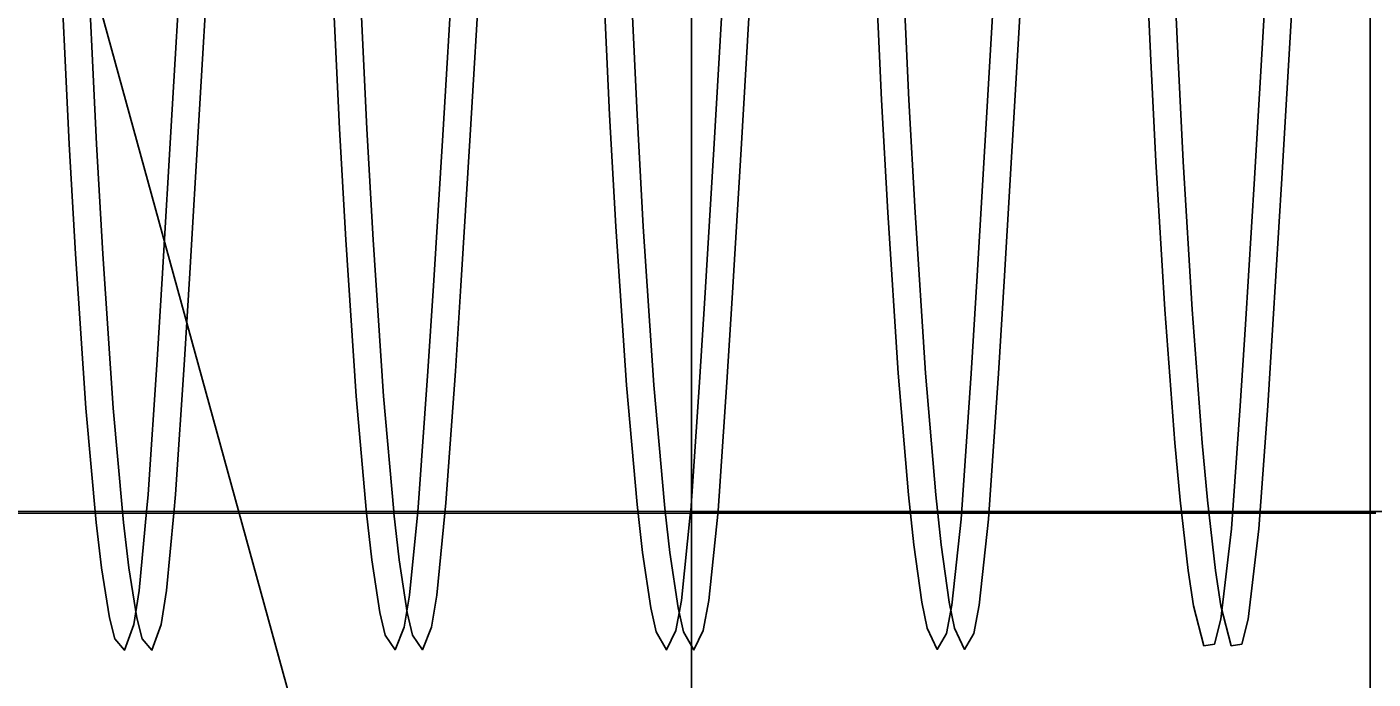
# Model space of a CAD drawing. Extents: x 1312564.2 to 1312581.5, y 1207298.4 to 1207352.6.
# Drawn here: x 1312566.71427 to 1312566.7304, y 1207331.63317 to 1207331.64098 of the extents above; entities that cross this region are included whole.
import ezdxf

# ---------------------------------------------------------------- set-up
doc = ezdxf.new("R2010")
doc.units = 0
for name, color, linetype in [('Level 22', 7, 'Continuous'), ('Level 3', 7, 'Continuous'), ('Level 62', 7, 'Continuous'), ('Level 8', 7, 'Continuous')]:
    doc.layers.add(name, color=color, linetype=linetype)

msp = doc.modelspace()

# ---------------------------------------------------------------- linework, layer by layer
at = {"layer": 'Level 22'}
for p, q in [((1312566.722229, 1207331.640173), (1312566.722229, 1207331.64015)), ((1312566.722229, 1207331.64015), (1312566.722229, 1207331.64013)), ((1312566.730362, 1207331.640147), (1312566.730362, 1207331.640172)), ((1312566.730362, 1207331.640129), (1312566.730362, 1207331.640147)), ((1312566.722229, 1207331.637421), (1312566.722229, 1207331.63732)), ((1312566.730362, 1207331.637319), (1312566.730362, 1207331.637406)), ((1312566.722229, 1207331.636526), (1312566.722229, 1207331.636577)), ((1312566.730362, 1207331.63657), (1312566.730362, 1207331.636526)), ((1312566.722229, 1207331.636143), (1312566.722229, 1207331.636032)), ((1312566.730362, 1207331.63603), (1312566.730362, 1207331.636126)), ((1312566.722229, 1207331.635778), (1312566.722229, 1207331.635932)), ((1312566.730362, 1207331.635912), (1312566.730362, 1207331.635779)), ((1312566.722229, 1207331.635678), (1312566.722229, 1207331.635603)), ((1312566.730362, 1207331.6356), (1312566.730362, 1207331.635665)), ((1312566.722229, 1207331.6356), (1312566.722229, 1207331.635629)), ((1312566.730362, 1207331.635627), (1312566.730362, 1207331.635601)), ((1312566.722229, 1207331.635273), (1312566.722229, 1207331.63531)), ((1312566.722229, 1207331.635304), (1312566.722229, 1207331.635302)), ((1312566.730362, 1207331.63531), (1312566.730362, 1207331.635278)), ((1312566.730362, 1207331.635302), (1312566.730362, 1207331.635303)), ((1312566.722229, 1207331.635157), (1312566.713425, 1207331.635157)), ((1312566.730362, 1207331.635178), (1312566.722229, 1207331.635178)), ((1312566.730362, 1207331.635158), (1312566.722229, 1207331.635157)), ((1312566.730673, 1207331.635178), (1312566.730362, 1207331.635178)), ((1312566.730429, 1207331.635158), (1312566.730362, 1207331.635158))]:
    msp.add_line(p, q, dxfattribs=at)
for points in [[(1312566.72223, 1207331.640654), (1312566.72223, 1207331.641127), (1312566.72223, 1207331.64142), (1312566.72223, 1207331.641651), (1312566.72223, 1207331.641701)], [(1312566.730362, 1207331.641701), (1312566.730362, 1207331.641658), (1312566.730362, 1207331.641458), (1312566.730362, 1207331.641182), (1312566.730362, 1207331.641126), (1312566.730362, 1207331.640887), (1312566.730362, 1207331.640589)], [(1312566.72223, 1207331.641286), (1312566.72223, 1207331.641185), (1312566.72223, 1207331.64073), (1312566.722229, 1207331.640173)], [(1312566.730362, 1207331.640172), (1312566.730362, 1207331.640576), (1312566.730362, 1207331.640655), (1312566.730362, 1207331.641285)], [(1312566.722229, 1207331.640175), (1312566.722229, 1207331.640407), (1312566.72223, 1207331.640654)], [(1312566.730362, 1207331.640589), (1312566.730362, 1207331.640576), (1312566.730362, 1207331.640237), (1312566.730362, 1207331.640175)], [(1312566.722229, 1207331.636936), (1312566.722229, 1207331.637287), (1312566.722229, 1207331.63732), (1312566.722229, 1207331.637421), (1312566.722229, 1207331.637539), (1312566.722229, 1207331.637828), (1312566.722229, 1207331.638101), (1312566.722229, 1207331.638303), (1312566.722229, 1207331.638649), (1312566.722229, 1207331.638771), (1312566.722229, 1207331.6389), (1312566.722229, 1207331.639017), (1312566.722229, 1207331.639528), (1312566.722229, 1207331.640006), (1312566.722229, 1207331.640032), (1312566.722229, 1207331.6401), (1312566.722229, 1207331.640175)], [(1312566.722229, 1207331.64013), (1312566.722229, 1207331.640057), (1312566.722229, 1207331.639507), (1312566.722229, 1207331.63904), (1312566.722229, 1207331.638962), (1312566.722229, 1207331.63891), (1312566.722229, 1207331.638771), (1312566.722229, 1207331.638648), (1312566.722229, 1207331.63832), (1312566.722229, 1207331.638135), (1312566.722229, 1207331.637846), (1312566.722229, 1207331.63754), (1312566.722229, 1207331.637421)], [(1312566.730362, 1207331.640175), (1312566.730362, 1207331.64009), (1312566.730362, 1207331.640031), (1312566.730362, 1207331.640009), (1312566.730362, 1207331.639837), (1312566.730362, 1207331.639595), (1312566.730362, 1207331.639321), (1312566.730362, 1207331.639016), (1312566.730362, 1207331.638883), (1312566.730362, 1207331.638772), (1312566.730362, 1207331.638666), (1312566.730362, 1207331.638545), (1312566.730362, 1207331.638274), (1312566.730362, 1207331.638099), (1312566.730362, 1207331.63779), (1312566.730362, 1207331.63754), (1312566.730362, 1207331.637406), (1312566.730362, 1207331.637319), (1312566.730362, 1207331.63729), (1312566.730362, 1207331.636892)], [(1312566.730362, 1207331.637406), (1312566.730362, 1207331.63754), (1312566.730362, 1207331.637805), (1312566.730362, 1207331.638133), (1312566.730362, 1207331.638293), (1312566.730362, 1207331.638394), (1312566.730362, 1207331.638665), (1312566.730362, 1207331.638771), (1312566.730362, 1207331.638892), (1312566.730362, 1207331.639038), (1312566.730362, 1207331.639443), (1312566.730362, 1207331.640066), (1312566.730362, 1207331.640129)], [(1312566.722229, 1207331.63732), (1312566.722229, 1207331.637287), (1312566.722229, 1207331.63712), (1312566.722229, 1207331.636922), (1312566.722229, 1207331.636587), (1312566.722229, 1207331.636553), (1312566.722229, 1207331.636526), (1312566.722229, 1207331.636401), (1312566.722229, 1207331.636143)], [(1312566.730362, 1207331.636126), (1312566.730362, 1207331.636418), (1312566.730362, 1207331.636526), (1312566.730362, 1207331.636556), (1312566.730362, 1207331.636586), (1312566.730362, 1207331.636623), (1312566.730362, 1207331.636876), (1312566.730362, 1207331.63729), (1312566.730362, 1207331.637319)], [(1312566.722229, 1207331.636577), (1312566.722229, 1207331.636618), (1312566.722229, 1207331.636936)], [(1312566.730362, 1207331.636892), (1312566.730362, 1207331.636616), (1312566.730362, 1207331.63657)], [(1312566.722229, 1207331.635932), (1312566.722229, 1207331.636062), (1312566.722229, 1207331.636158), (1312566.722229, 1207331.636401), (1312566.722229, 1207331.636526)], [(1312566.730362, 1207331.636526), (1312566.730362, 1207331.636419), (1312566.730362, 1207331.636142), (1312566.730362, 1207331.636059), (1312566.730362, 1207331.635912)], [(1312566.722229, 1207331.636032), (1312566.722229, 1207331.635919), (1312566.722229, 1207331.63581), (1312566.722229, 1207331.63578), (1312566.722229, 1207331.635678)], [(1312566.730362, 1207331.635665), (1312566.730362, 1207331.635781), (1312566.730362, 1207331.635901), (1312566.730362, 1207331.63603)], [(1312566.722229, 1207331.635629), (1312566.722229, 1207331.635673), (1312566.722229, 1207331.635692), (1312566.722229, 1207331.635778)], [(1312566.730362, 1207331.635779), (1312566.730362, 1207331.635681), (1312566.730362, 1207331.635627)], [(1312566.722229, 1207331.635603), (1312566.722229, 1207331.635586), (1312566.722229, 1207331.635447), (1312566.722229, 1207331.635309), (1312566.722229, 1207331.635304)], [(1312566.722229, 1207331.63531), (1312566.722229, 1207331.635322), (1312566.722229, 1207331.635328), (1312566.722229, 1207331.635426), (1312566.722229, 1207331.635454), (1312566.722229, 1207331.6356)], [(1312566.730362, 1207331.635601), (1312566.730362, 1207331.635436), (1312566.730362, 1207331.635327), (1312566.730362, 1207331.63532), (1312566.730362, 1207331.63531)], [(1312566.730362, 1207331.635303), (1312566.730362, 1207331.635309), (1312566.730362, 1207331.635429), (1312566.730362, 1207331.635484), (1312566.730362, 1207331.635585), (1312566.730362, 1207331.6356)], [(1312566.722229, 1207331.635178), (1312566.661463, 1207331.635181), (1312566.6577, 1207331.635198), (1312566.6577, 1207331.635198)], [(1312566.722229, 1207331.635302), (1312566.722229, 1207331.635267), (1312566.722229, 1207331.635203), (1312566.722229, 1207331.635199)], [(1312566.722229, 1207331.635157), (1312566.722229, 1207331.635159), (1312566.722229, 1207331.63519), (1312566.722229, 1207331.635193), (1312566.722229, 1207331.635204), (1312566.722229, 1207331.635273)], [(1312566.722229, 1207331.635199), (1312566.722229, 1207331.635179), (1312566.722229, 1207331.635157)], [(1312566.730362, 1207331.635193), (1312566.730362, 1207331.635272), (1312566.730362, 1207331.635302)], [(1312566.730362, 1207331.635278), (1312566.730362, 1207331.635213), (1312566.730362, 1207331.6352), (1312566.730362, 1207331.63519), (1312566.730362, 1207331.635186), (1312566.730362, 1207331.63516), (1312566.730362, 1207331.635158)], [(1312566.730362, 1207331.635158), (1312566.730362, 1207331.635177), (1312566.730362, 1207331.635193)]]:
    msp.add_lwpolyline(points, dxfattribs=at)
at = {"layer": 'Level 3'}
msp.add_line((1312566.965812, 1207330.729059), (1312566.714585, 1207331.643252), dxfattribs=at)
at = {"layer": 'Level 62'}
for p, q in [((1312566.715719, 1207331.63538), (1312566.7157, 1207331.635179)), ((1312566.716047, 1207331.63538), (1312566.716026, 1207331.635157))]:
    msp.add_line(p, q, dxfattribs=at)
for points in [[(1312566.7157, 1207331.635179), (1312566.715609, 1207331.63423), (1312566.715545, 1207331.633823), (1312566.715436, 1207331.633515), (1312566.715317, 1207331.633651), (1312566.715254, 1207331.633902), (1312566.715159, 1207331.634504), (1312566.715095, 1207331.635047), (1312566.714972, 1207331.636415), (1312566.714846, 1207331.638264), (1312566.714771, 1207331.639579), (1312566.714646, 1207331.642173), (1312566.714524, 1207331.644843), (1312566.714449, 1207331.64627), (1312566.71432, 1207331.648389), (1312566.714193, 1207331.650099), (1312566.714128, 1207331.650844), (1312566.714029, 1207331.651779), (1312566.713965, 1207331.652263), (1312566.713844, 1207331.652879), (1312566.713737, 1207331.653035), (1312566.713675, 1207331.652916), (1312566.713573, 1207331.652264), (1312566.713495, 1207331.651417)], [(1312566.718949, 1207331.635178), (1312566.718849, 1207331.634173), (1312566.718785, 1207331.63379), (1312566.718677, 1207331.633521), (1312566.718557, 1207331.633697), (1312566.718494, 1207331.633968), (1312566.718399, 1207331.634599), (1312566.718335, 1207331.635159), (1312566.718212, 1207331.636559), (1312566.718086, 1207331.638434), (1312566.718012, 1207331.639762), (1312566.717886, 1207331.642368), (1312566.717765, 1207331.645032), (1312566.71769, 1207331.64645), (1312566.717564, 1207331.648547), (1312566.717439, 1207331.65023), (1312566.717374, 1207331.650958), (1312566.717277, 1207331.651864), (1312566.717213, 1207331.652329), (1312566.717092, 1207331.652901), (1312566.716983, 1207331.653015), (1312566.716919, 1207331.652868), (1312566.716813, 1207331.652166), (1312566.716746, 1207331.651417)], [(1312566.722218, 1207331.635178), (1312566.722108, 1207331.634112), (1312566.722041, 1207331.63375), (1312566.721929, 1207331.633518), (1312566.721805, 1207331.633734), (1312566.72174, 1207331.634024), (1312566.721641, 1207331.634684), (1312566.721576, 1207331.635262), (1312566.72145, 1207331.636692), (1312566.721322, 1207331.638591), (1312566.721248, 1207331.63993), (1312566.721126, 1207331.642543), (1312566.721005, 1207331.645211), (1312566.720931, 1207331.646624), (1312566.720804, 1207331.648703), (1312566.720679, 1207331.65036), (1312566.720614, 1207331.651072), (1312566.720517, 1207331.651951), (1312566.720453, 1207331.652396), (1312566.720332, 1207331.652928), (1312566.720223, 1207331.653003), (1312566.720159, 1207331.652831), (1312566.720053, 1207331.652088), (1312566.719997, 1207331.651416)], [(1312566.715411, 1207331.635179), (1312566.7153, 1207331.636415), (1312566.715174, 1207331.638264), (1312566.715099, 1207331.639579), (1312566.714974, 1207331.642173), (1312566.714852, 1207331.644843), (1312566.714777, 1207331.64627), (1312566.714648, 1207331.648389), (1312566.714521, 1207331.650099), (1312566.714456, 1207331.650844), (1312566.714357, 1207331.651779), (1312566.714293, 1207331.652263), (1312566.714172, 1207331.652879)], [(1312566.716746, 1207331.651417), (1312566.716686, 1207331.650746), (1312566.716609, 1207331.649721), (1312566.716478, 1207331.647799), (1312566.71635, 1207331.645776), (1312566.716284, 1207331.644694), (1312566.716186, 1207331.643037), (1312566.716121, 1207331.641942), (1312566.715999, 1207331.639863), (1312566.71589, 1207331.638035), (1312566.715826, 1207331.636996), (1312566.715719, 1207331.63538)], [(1312566.717074, 1207331.651417), (1312566.717014, 1207331.650746), (1312566.716937, 1207331.649721), (1312566.716806, 1207331.647799), (1312566.716678, 1207331.645776), (1312566.716612, 1207331.644694), (1312566.716514, 1207331.643037), (1312566.716449, 1207331.641942), (1312566.716327, 1207331.639863), (1312566.716218, 1207331.638035), (1312566.716154, 1207331.636996), (1312566.716047, 1207331.63538)], [(1312566.718661, 1207331.635178), (1312566.71854, 1207331.636559), (1312566.718414, 1207331.638434), (1312566.71834, 1207331.639762), (1312566.718214, 1207331.642368), (1312566.718093, 1207331.645032), (1312566.718018, 1207331.64645), (1312566.717892, 1207331.648547), (1312566.717767, 1207331.65023), (1312566.717702, 1207331.650958), (1312566.717653, 1207331.651417)], [(1312566.719997, 1207331.651416), (1312566.719931, 1207331.650621), (1312566.719857, 1207331.649575), (1312566.719729, 1207331.647626), (1312566.719603, 1207331.645588), (1312566.719538, 1207331.644502), (1312566.719438, 1207331.642845), (1312566.719373, 1207331.641753), (1312566.719249, 1207331.639686), (1312566.719137, 1207331.63788), (1312566.719071, 1207331.636859), (1312566.718959, 1207331.635282), (1312566.718949, 1207331.635178)], [(1312566.720325, 1207331.651416), (1312566.720259, 1207331.650621), (1312566.720185, 1207331.649575), (1312566.720057, 1207331.647626), (1312566.719931, 1207331.645588), (1312566.719866, 1207331.644502), (1312566.719766, 1207331.642845), (1312566.719701, 1207331.641753), (1312566.719577, 1207331.639686), (1312566.719465, 1207331.63788), (1312566.719399, 1207331.636859), (1312566.719287, 1207331.635282), (1312566.719275, 1207331.635157)], [(1312566.721913, 1207331.635178), (1312566.721904, 1207331.635262), (1312566.721778, 1207331.636692), (1312566.72165, 1207331.638591), (1312566.721576, 1207331.63993), (1312566.721454, 1207331.642543), (1312566.721333, 1207331.645211), (1312566.721259, 1207331.646624), (1312566.721132, 1207331.648703), (1312566.721007, 1207331.65036), (1312566.720942, 1207331.651072), (1312566.720904, 1207331.651416)], [(1312566.729094, 1207331.641202), (1312566.728975, 1207331.639168), (1312566.728868, 1207331.637417), (1312566.728805, 1207331.636442), (1312566.728699, 1207331.63497), (1312566.728573, 1207331.633887), (1312566.728497, 1207331.633589), (1312566.728369, 1207331.633568), (1312566.728244, 1207331.634048), (1312566.72818, 1207331.634469), (1312566.728084, 1207331.635312), (1312566.728021, 1207331.635998), (1312566.727901, 1207331.637596), (1312566.727794, 1207331.639371), (1312566.727732, 1207331.640582), (1312566.727626, 1207331.642914)], [(1312566.729422, 1207331.641202), (1312566.729303, 1207331.639168), (1312566.729196, 1207331.637417), (1312566.729133, 1207331.636442), (1312566.729027, 1207331.63497), (1312566.728901, 1207331.633887), (1312566.728825, 1207331.633589), (1312566.728697, 1207331.633568), (1312566.728572, 1207331.634048), (1312566.728508, 1207331.634469), (1312566.728412, 1207331.635312), (1312566.728349, 1207331.635998), (1312566.728229, 1207331.637596), (1312566.728122, 1207331.639371), (1312566.72806, 1207331.640582), (1312566.727954, 1207331.642914)], [(1312566.725899, 1207331.642211), (1312566.725777, 1207331.640097), (1312566.725653, 1207331.638001), (1312566.72558, 1207331.636831), (1312566.725459, 1207331.635087), (1312566.725348, 1207331.634055), (1312566.725283, 1207331.633717), (1312566.725173, 1207331.633524), (1312566.725052, 1207331.63378), (1312566.724988, 1207331.63409), (1312566.724892, 1207331.634778), (1312566.724828, 1207331.635375), (1312566.724705, 1207331.636836), (1312566.72458, 1207331.638762), (1312566.724506, 1207331.640112), (1312566.724386, 1207331.642738)], [(1312566.726227, 1207331.642211), (1312566.726105, 1207331.640097), (1312566.725981, 1207331.638001), (1312566.725908, 1207331.636831), (1312566.725787, 1207331.635087), (1312566.725676, 1207331.634055), (1312566.725611, 1207331.633717), (1312566.725501, 1207331.633524), (1312566.72538, 1207331.63378), (1312566.725316, 1207331.63409), (1312566.72522, 1207331.634778), (1312566.725156, 1207331.635375), (1312566.725033, 1207331.636836), (1312566.724908, 1207331.638762), (1312566.724834, 1207331.640112), (1312566.724714, 1207331.642738)], [(1312566.722617, 1207331.641576), (1312566.722497, 1207331.63952), (1312566.722389, 1207331.637732), (1312566.722325, 1207331.636726), (1312566.722219, 1207331.635185), (1312566.722218, 1207331.635178)], [(1312566.722945, 1207331.641576), (1312566.722825, 1207331.63952), (1312566.722717, 1207331.637732), (1312566.722653, 1207331.636726), (1312566.722547, 1207331.635185), (1312566.722436, 1207331.634112), (1312566.722369, 1207331.63375), (1312566.722257, 1207331.633518), (1312566.722229, 1207331.633567)], [(1312566.716026, 1207331.635157), (1312566.715937, 1207331.63423), (1312566.715873, 1207331.633823), (1312566.715764, 1207331.633515), (1312566.715645, 1207331.633651), (1312566.715582, 1207331.633902), (1312566.715487, 1207331.634504), (1312566.715423, 1207331.635047), (1312566.715411, 1207331.635179)], [(1312566.719275, 1207331.635157), (1312566.719177, 1207331.634173), (1312566.719113, 1207331.63379), (1312566.719005, 1207331.633521), (1312566.718885, 1207331.633697), (1312566.718822, 1207331.633967), (1312566.718727, 1207331.634599), (1312566.718663, 1207331.635159), (1312566.718661, 1207331.635178)], [(1312566.722229, 1207331.633567), (1312566.722133, 1207331.633734), (1312566.722068, 1207331.634024), (1312566.721969, 1207331.634684), (1312566.721913, 1207331.635178)]]:
    msp.add_lwpolyline(points, dxfattribs=at)
at = {"layer": 'Level 8'}
for p, q in [((1312566.722229, 1207331.622951), (1312566.72223, 1207331.663615)), ((1312566.730363, 1207331.663615), (1312566.730362, 1207331.622951))]:
    msp.add_line(p, q, dxfattribs=at)
for points in [[(1312566.730362, 1207331.641665), (1312566.730362, 1207331.640967), (1312566.730362, 1207331.640576), (1312566.730362, 1207331.640483), (1312566.730362, 1207331.640314), (1312566.730362, 1207331.640235), (1312566.730362, 1207331.640105), (1312566.730362, 1207331.639826), (1312566.730362, 1207331.639307), (1312566.730362, 1207331.639298), (1312566.730362, 1207331.63876), (1312566.730362, 1207331.638748), (1312566.730362, 1207331.638539), (1312566.730362, 1207331.638069), (1312566.730362, 1207331.637971), (1312566.730362, 1207331.637837), (1312566.730362, 1207331.637319), (1312566.730362, 1207331.63729), (1312566.730362, 1207331.636862), (1312566.730362, 1207331.636631), (1312566.730362, 1207331.636202), (1312566.730362, 1207331.636163), (1312566.730362, 1207331.635965), (1312566.730362, 1207331.635707), (1312566.730362, 1207331.635523), (1312566.730362, 1207331.635491), (1312566.730362, 1207331.635411), (1312566.730362, 1207331.635291), (1312566.730362, 1207331.635201), (1312566.730362, 1207331.635192), (1312566.730362, 1207331.635178), (1312566.730362, 1207331.63519), (1312566.730362, 1207331.63521), (1312566.730362, 1207331.63523), (1312566.730362, 1207331.635234), (1312566.730362, 1207331.635296), (1312566.730362, 1207331.635445), (1312566.730362, 1207331.635495), (1312566.730362, 1207331.635641), (1312566.730362, 1207331.635686), (1312566.730362, 1207331.635746), (1312566.730362, 1207331.636001), (1312566.730362, 1207331.636418), (1312566.730362, 1207331.636527), (1312566.730362, 1207331.636531), (1312566.730362, 1207331.636625), (1312566.730362, 1207331.63685), (1312566.730362, 1207331.63743), (1312566.730362, 1207331.6376), (1312566.730362, 1207331.637668), (1312566.730362, 1207331.638042), (1312566.730362, 1207331.638399), (1312566.730362, 1207331.638682), (1312566.730362, 1207331.638959), (1312566.730362, 1207331.639177), (1312566.730362, 1207331.639531), (1312566.730362, 1207331.640111), (1312566.730362, 1207331.640512), (1312566.730362, 1207331.640576), (1312566.730362, 1207331.640884), (1312566.730362, 1207331.640928), (1312566.730362, 1207331.641186)], [(1312566.72223, 1207331.641187), (1312566.72223, 1207331.640929), (1312566.72223, 1207331.640884), (1312566.72223, 1207331.640576), (1312566.72223, 1207331.640561), (1312566.722229, 1207331.640231), (1312566.722229, 1207331.640098), (1312566.722229, 1207331.639825), (1312566.722229, 1207331.639586), (1312566.722229, 1207331.639325), (1312566.722229, 1207331.639177), (1312566.722229, 1207331.638985), (1312566.722229, 1207331.638665), (1312566.722229, 1207331.638501), (1312566.722229, 1207331.638101), (1312566.722229, 1207331.637669), (1312566.722229, 1207331.637609), (1312566.722229, 1207331.637412), (1312566.722229, 1207331.636901), (1312566.722229, 1207331.636531), (1312566.722229, 1207331.636528), (1312566.722229, 1207331.636402), (1312566.722229, 1207331.636034), (1312566.722229, 1207331.635739), (1312566.722229, 1207331.635686), (1312566.722229, 1207331.635635), (1312566.722229, 1207331.635462), (1312566.722229, 1207331.635289), (1312566.722229, 1207331.635235), (1312566.722229, 1207331.63523), (1312566.722229, 1207331.635225), (1312566.722229, 1207331.635212), (1312566.722229, 1207331.635189), (1312566.722229, 1207331.635178), (1312566.722229, 1207331.635195), (1312566.722229, 1207331.635282), (1312566.722229, 1207331.635421), (1312566.722229, 1207331.635471), (1312566.722229, 1207331.635491)], [(1312566.722229, 1207331.635491), (1312566.722229, 1207331.635528), (1312566.722229, 1207331.635691), (1312566.722229, 1207331.635989), (1312566.722229, 1207331.636163), (1312566.722229, 1207331.636209), (1312566.722229, 1207331.636639), (1312566.722229, 1207331.636705), (1312566.722229, 1207331.636908), (1312566.722229, 1207331.637285), (1312566.722229, 1207331.63732), (1312566.722229, 1207331.637919), (1312566.722229, 1207331.638037), (1312566.722229, 1207331.638149), (1312566.722229, 1207331.638397), (1312566.722229, 1207331.638748), (1312566.722229, 1207331.638758), (1312566.722229, 1207331.639381), (1312566.722229, 1207331.640092), (1312566.722229, 1207331.640334), (1312566.72223, 1207331.640483), (1312566.72223, 1207331.640576), (1312566.72223, 1207331.641043)]]:
    msp.add_lwpolyline(points, dxfattribs=at)

doc.saveas('drawing.dxf')
